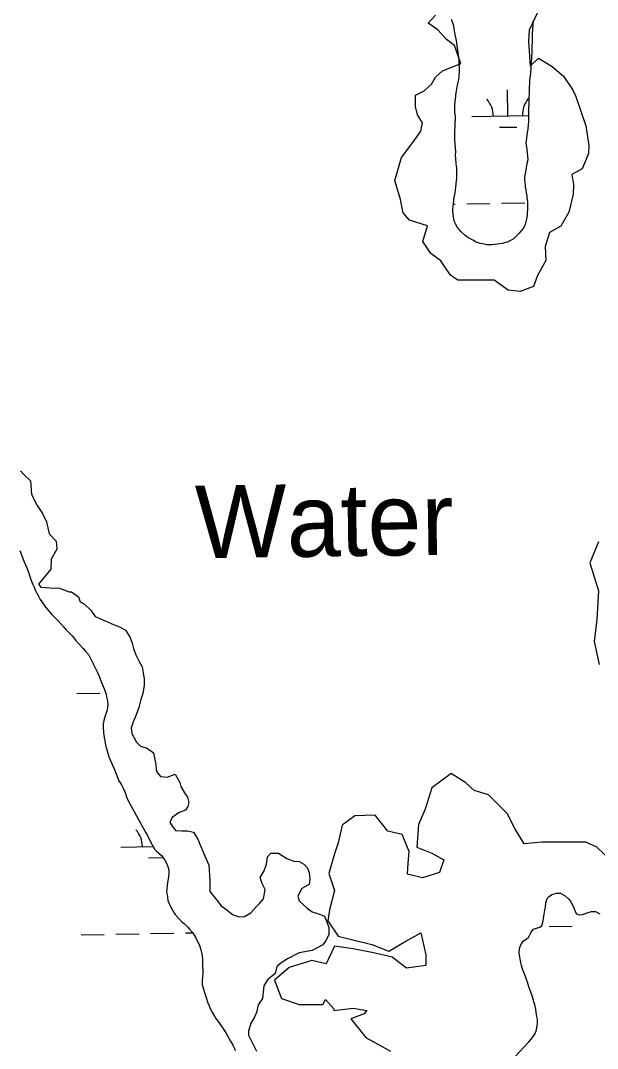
# Model space of a CAD drawing. Extents: x 3903937 to 3942190, y 260677 to 286651.
# Drawn here: x 3934835 to 3935631, y 270584 to 272001 of the extents above; entities that cross this region are included whole.
import ezdxf

# ---------------------------------------------------------------- set-up
doc = ezdxf.new("R2010")
doc.units = 0
for name, color, linetype in [('V-RIVR-EDGE', 7, 'Continuous'), ('V-RIVR-IDEN', 7, 'Continuous'), ('V-WETL-SWMP', 7, 'Continuous')]:
    doc.layers.add(name, color=color, linetype=linetype)

msp = doc.modelspace()

# ---------------------------------------------------------------- linework, layer by layer
at = {"layer": 'V-RIVR-EDGE'}
for points in [[(3935548.2, 272011.2), (3935537.3, 271987.6), (3935536.1, 271972.5), (3935538.5, 271938), (3935550, 271948.9), (3935568.7, 271937.4), (3935584.4, 271924.1), (3935597.1, 271906), (3935601.3, 271896.3), (3935615.3, 271855.8), (3935619.5, 271828.6), (3935618.9, 271817.8), (3935610.4, 271796.6), (3935595.9, 271788.7), (3935598.3, 271774.8), (3935597.7, 271761.5), (3935591.7, 271736.8), (3935580.8, 271717.4), (3935565.1, 271708.9), (3935559, 271689.6), (3935560.2, 271670.3), (3935548.8, 271649.7), (3935543.3, 271634.6), (3935524.6, 271627.3), (3935508.3, 271629.2), (3935488.9, 271643.1), (3935455.1, 271643.1), (3935438.7, 271643.1), (3935429.1, 271649.7), (3935421.8, 271660), (3935415.2, 271669.7), (3935401.3, 271679.9), (3935390.4, 271696.3), (3935397, 271718), (3935372.2, 271725.9), (3935363.2, 271736.1), (3935359.6, 271754.3), (3935351.7, 271780.3), (3935360.8, 271812.3), (3935376.5, 271832.9), (3935387.4, 271848.6), (3935389.8, 271860.1), (3935383.1, 271870.9), (3935380.1, 271882.4), (3935380.1, 271898.1), (3935392.2, 271904.2), (3935402.5, 271913.3), (3935407.9, 271922.9), (3935417.6, 271931.4), (3935432.7, 271937.4), (3935443, 271941.7), (3935433.9, 271966.5), (3935423, 271974.9), (3935410.9, 271988.2), (3935397.6, 271997.3), (3935407.9, 272008.2)], [(3934835.3, 271380.3), (3934840.1, 271374.7), (3934848.8, 271366.4), (3934850.6, 271347.6), (3934858.1, 271332.3), (3934865.6, 271321.4), (3934871.3, 271310.1), (3934874.6, 271293.6), (3934884.4, 271283.5), (3934885.5, 271272.2), (3934877.6, 271258.7), (3934877.3, 271244.9), (3934866.4, 271231.7), (3934860, 271224.2), (3934863.4, 271220.1), (3934876.1, 271219), (3934888.9, 271218.6), (3934902.4, 271213.3), (3934905.4, 271213.7), (3934915.2, 271206.6), (3934917.4, 271199.8), (3934923.4, 271196.5), (3934932.4, 271188.2), (3934938.4, 271179.6), (3934947.8, 271175.5), (3934960.2, 271169.8), (3934972.6, 271165), (3934980.1, 271160.8), (3934986.1, 271151.4), (3934989.1, 271142.8), (3934991.3, 271135.3), (3934994.3, 271126.7), (3934998.4, 271118.4), (3935003.3, 271110.2), (3935004.4, 271101.9), (3935005.9, 271093.3), (3935005.9, 271084.7), (3935004.1, 271073.4), (3935001.4, 271065.2), (3934998.4, 271053.9), (3934994.7, 271043.8), (3934990.2, 271032.9), (3934987.9, 271026.1), (3934988.7, 271018.3), (3934995.1, 271006.3), (3935000.7, 271001), (3935010.1, 270998), (3935018.7, 270991.6), (3935021.7, 270977.8), (3935022.8, 270965.7), (3935028.5, 270959), (3935037.8, 270958.2), (3935048.7, 270962), (3935055.1, 270950.7), (3935056.6, 270945.1)], [(3935632.6, 271282.5), (3935620.9, 271253.4), (3935632.6, 271214.9), (3935630.3, 271175.2), (3935626.8, 271144.9), (3935633.8, 271113.4)], [(3935648.9, 270844), (3935630.3, 270861.5), (3935615.1, 270868.5), (3935588.3, 270868.5), (3935554.5, 270868.5), (3935530, 270866.2), (3935517.1, 270887.2), (3935506.6, 270908.2), (3935493.8, 270921), (3935481, 270933.8), (3935461.2, 270939.7), (3935449.5, 270950.2), (3935429.7, 270963), (3935402.9, 270943.2), (3935393.5, 270914), (3935384.2, 270893), (3935381.9, 270861.5), (3935402.9, 270853.4), (3935419.2, 270844), (3935413.4, 270826.5), (3935390, 270819.5), (3935369, 270824.2), (3935370.2, 270839.4), (3935371.4, 270855.7), (3935362, 270879), (3935342.2, 270883.7), (3935324.7, 270905.8), (3935296.7, 270904.7), (3935279.2, 270891.8), (3935273.4, 270867.4), (3935268.7, 270852.2), (3935260.6, 270825.4), (3935268.7, 270802), (3935261.7, 270775.2), (3935259.4, 270760.1), (3935273.4, 270739.1), (3935295.6, 270733.2), (3935320.1, 270727.4), (3935343.4, 270718.1), (3935366.7, 270732.1), (3935387.7, 270743.7), (3935394.7, 270713.4), (3935394.7, 270698.3), (3935367.9, 270694.8), (3935348, 270709.9), (3935324.7, 270715.7), (3935294.4, 270721.6), (3935268.7, 270725.1), (3935257.1, 270700.6), (3935237.3, 270705.2), (3935205.8, 270695.9), (3935185.9, 270678.4), (3935195.3, 270652.8), (3935219.8, 270644.6), (3935252.4, 270644.6), (3935255.9, 270651.6), (3935267.6, 270638.8), (3935267.6, 270636.4), (3935294.4, 270639.9), (3935313.1, 270636.4), (3935309.6, 270631.8), (3935290.9, 270624.8), (3935311.9, 270599.1), (3935345.7, 270580.5)], [(3935056.6, 270945.1), (3935061.7, 270936.3), (3935065.5, 270930.4), (3935067.5, 270923.1), (3935066.2, 270917.6), (3935062.7, 270912.7), (3935054, 270909.3), (3935044.7, 270902.7), (3935041.2, 270895.8), (3935045, 270890.2), (3935049.2, 270884.7), (3935058.5, 270884), (3935065.5, 270884), (3935073.8, 270882.3), (3935080.4, 270871.6), (3935082.8, 270865.7), (3935087.6, 270853.9), (3935095.2, 270836.9), (3935096.6, 270815.8), (3935096.3, 270800.6), (3935106, 270788.5), (3935111.9, 270780.8), (3935119.8, 270775), (3935127.8, 270768.7), (3935136.4, 270765.6), (3935144.4, 270766), (3935153.1, 270771.2), (3935160.3, 270779.5), (3935164.8, 270784), (3935170.4, 270790.5), (3935172.8, 270803.4), (3935168.6, 270811.3), (3935165.9, 270819.6), (3935171.4, 270829), (3935174.5, 270838.3), (3935176.2, 270848.4), (3935180.8, 270853.2), (3935191.1, 270853.2), (3935202.9, 270845.9), (3935212.6, 270842.5), (3935219.9, 270841.8), (3935226.1, 270838), (3935230.6, 270833.8), (3935233.7, 270826.9), (3935234.4, 270817.5), (3935233.7, 270810.3), (3935223.3, 270804.4), (3935218.1, 270794), (3935219.9, 270787.8), (3935230.6, 270777.4), (3935237.9, 270772.5), (3935247.6, 270769.4), (3935254.5, 270766.3), (3935257.9, 270758.7), (3935260.7, 270751.1), (3935260.7, 270741.4), (3935256.9, 270733.4), (3935252.4, 270727.2), (3935237.5, 270719.2), (3935219.9, 270716.1), (3935203.6, 270707.5), (3935194.6, 270701.6), (3935188.7, 270697.1), (3935186.6, 270687.4), (3935175.9, 270678.7), (3935171.1, 270670.4), (3935169.3, 270652.8), (3935163.1, 270644.1), (3935161, 270633.7), (3935157.6, 270626.5), (3935153.1, 270619.2), (3935149.9, 270607.8), (3935149.6, 270602.6), (3935160.7, 270580.4)]]:
    msp.add_lwpolyline(points, dxfattribs=at)
at = {"layer": 'V-WETL-SWMP'}
for p, q in [((3935507.7, 271869.4), (3935507.1, 271905.4)), ((3935457.8, 271868.5), (3935536.3, 271869.9)), ((3935496, 271853.8), (3935520, 271854.2)), ((3935432.5, 271748), (3935435, 271748)), ((3935451, 271748.3), (3935483, 271748.9)), ((3935499, 271749.2), (3935531, 271749.7)), ((3934912.9, 271073.4), (3934944.9, 271074)), ((3934973.5, 270861.8), (3935018.1, 270862.6)), ((3935011.8, 270847.1), (3935031.9, 270847.4)), ((3934918.8, 270740.8), (3934950.8, 270741.3)), ((3934966.8, 270741.6), (3934998.8, 270742.2)), ((3935014.8, 270742.5), (3935046.7, 270743)), ((3935062.7, 270743.3), (3935072.7, 270743.5)), ((3935564.6, 270752.1), (3935596.6, 270752.7))]:
    msp.add_line(p, q, dxfattribs=at)
for points in [[(3935436.5, 271775.7), (3935437.1, 271783.6), (3935437.3, 271789.2), (3935437.1, 271797.9), (3935436.6, 271803.4), (3935436, 271810.9), (3935435.6, 271815.4), (3935435.7, 271819.9), (3935435.3, 271825.9), (3935435.1, 271830.3), (3935434.7, 271835.9), (3935434.6, 271839.9), (3935434.6, 271845.8), (3935434.7, 271849.6), (3935434.9, 271855.1), (3935435.1, 271858.5), (3935435.4, 271865.4), (3935435.3, 271869.5), (3935434.6, 271874), (3935434.4, 271878.1), (3935434.4, 271882.3), (3935434.7, 271885.3), (3935435.4, 271892.2), (3935436.1, 271897.4), (3935436.5, 271901.1), (3935437.7, 271909.4), (3935438.6, 271913.8), (3935439.9, 271919.7), (3935440.6, 271924.3), (3935441.2, 271931.8), (3935441, 271937), (3935440.6, 271944.9), (3935439.9, 271950.3), (3935438.9, 271960), (3935437.9, 271966.6), (3935436.8, 271973.3), (3935435.1, 271981.8), (3935434, 271986.9), (3935433.1, 271993.2), (3935432.4, 271996.4), (3935429.9, 272002.2)], [(3935542.4, 272001.1), (3935542.2, 271994.5), (3935541.9, 271989.7), (3935541.2, 271982.8), (3935541.2, 271978.3), (3935541.2, 271972), (3935540.9, 271964.9), (3935541, 271960.3), (3935540.9, 271957.2), (3935539.1, 271928.5), (3935538.2, 271922.1), (3935537.5, 271918.7), (3935536.3, 271876.4), (3935536.3, 271870.6), (3935536.3, 271866.6), (3935536.2, 271861.7), (3935535.9, 271857.3), (3935535.3, 271851.1), (3935534.1, 271844), (3935533.3, 271838.2), (3935532.6, 271832.2), (3935534.1, 271823.1), (3935535.2, 271809.1), (3935534.1, 271804.1), (3935533.5, 271800.5), (3935532.7, 271795.5), (3935532.1, 271792.1), (3935531.3, 271788), (3935530.6, 271784.4), (3935530.6, 271781.2), (3935531.5, 271774.2), (3935531.8, 271771.1), (3935532.3, 271768), (3935533.1, 271763.6), (3935533.8, 271759.2), (3935534.1, 271756.1), (3935534.6, 271751.7), (3935534.6, 271748.6), (3935534.6, 271741.8), (3935534.4, 271735.2), (3935533.8, 271729.2), (3935532.7, 271723.5), (3935531.3, 271718.5), (3935528.8, 271714.2), (3935525.9, 271711), (3935523, 271707.6), (3935519.3, 271703.6), (3935514.9, 271699.7), (3935510.4, 271697.3), (3935506.8, 271695.7), (3935499.9, 271693.7), (3935492.9, 271692.5), (3935485.6, 271691.8), (3935478.6, 271692), (3935474.8, 271692.8), (3935469.4, 271693.8), (3935464, 271695.5), (3935459.2, 271698.3), (3935455.3, 271700.5), (3935451, 271702.9), (3935448.5, 271704.9), (3935442.6, 271710), (3935438.4, 271715.7), (3935435.9, 271719.8), (3935434.6, 271722.6), (3935433.2, 271727.4), (3935432.5, 271730.5), (3935431.7, 271737.5), (3935431.7, 271740.5), (3935432.1, 271745.2), (3935432.5, 271748.3), (3935433.2, 271753.7), (3935433.8, 271757.2), (3935435.1, 271763.5), (3935435.9, 271770.8), (3935436.5, 271775.7)], [(3934834.5, 271270.7), (3934836, 271266.1), (3934838.6, 271259.5), (3934840.3, 271255), (3934842.2, 271250.9), (3934844.7, 271244.4), (3934846.2, 271240.5), (3934848.1, 271234.6), (3934849.4, 271230.7), (3934851.9, 271224.6), (3934853.5, 271220.8), (3934856, 271215.4), (3934857.8, 271211.9), (3934860.7, 271206.5), (3934862.5, 271203.1), (3934865.9, 271197.8), (3934869.7, 271192.5), (3934872.4, 271189), (3934878.5, 271182.3), (3934883.5, 271177.4), (3934886.7, 271174.1), (3934891, 271169.4), (3934895, 271164.9), (3934897.8, 271161.7), (3934902.9, 271156.6), (3934906.4, 271152.7), (3934911.7, 271146.3), (3934915.8, 271141.9), (3934921.6, 271135.4), (3934925.1, 271131.9), (3934929, 271127), (3934941.4, 271102.2), (3934944.8, 271094.8), (3934946.7, 271090), (3934949.3, 271083.2), (3934951.2, 271078.8), (3934953.2, 271072.3), (3934954.1, 271068.8), (3934955.1, 271063.1)], [(3934955.1, 271063.1), (3934955.6, 271057.6), (3934955.3, 271053.7), (3934954.7, 271050.7), (3934953.7, 271047.5), (3934951.9, 271042.7), (3934950.9, 271039.5), (3934950.1, 271036.3), (3934949.5, 271031.5), (3934949.3, 271027.8), (3934949.9, 271019.2), (3934950.8, 271012.9), (3934951.4, 271008.6), (3934952.6, 271002), (3934953.9, 270997.4), (3934955.8, 270991), (3934957.2, 270986.3), (3934966, 270966.3), (3934971.1, 270953.2), (3934974.8, 270947.3), (3934976.8, 270943.1), (3934979.6, 270936.8), (3934981, 270932.4), (3934982.3, 270928.4), (3935008, 270881.4), (3935010.6, 270877.6), (3935015.2, 270868.2), (3935016.7, 270865), (3935020.6, 270858.5), (3935023.4, 270855.6), (3935026.7, 270852.7), (3935029.1, 270850.4), (3935032.6, 270846.6), (3935034.6, 270843.8), (3935037.2, 270838.5), (3935038.5, 270835), (3935039.7, 270830), (3935040.1, 270825.8), (3935039.3, 270821.2), (3935039, 270817.8), (3935038.2, 270812.5), (3935037.8, 270809), (3935037, 270803.5), (3935036.9, 270799.9), (3935037.4, 270796.2), (3935037.9, 270792.8), (3935038.7, 270788.2), (3935041.1, 270781.5), (3935043.9, 270776.8), (3935046.4, 270772.4), (3935048.5, 270768.8), (3935053.1, 270763.7), (3935057.6, 270759.2), (3935060.9, 270756.3), (3935065.5, 270751.9), (3935068.3, 270748.8), (3935072.4, 270744), (3935074.7, 270740.5), (3935077.1, 270736.5), (3935080.1, 270730.5), (3935082, 270726.3), (3935084.2, 270720.1), (3935085, 270716.3), (3935085.8, 270710.7), (3935086.2, 270707.6), (3935086.5, 270701.5), (3935086.5, 270697.4), (3935086.7, 270691.5), (3935086.6, 270688), (3935086.3, 270683.4), (3935085.7, 270677.1), (3935086.1, 270671.9), (3935087.6, 270666), (3935089, 270661.5), (3935091.4, 270654.4), (3935093.8, 270647.2), (3935095.4, 270642.7), (3935096.9, 270639.1), (3935100, 270633.2), (3935102.4, 270629.4), (3935104.9, 270625.4), (3935109.5, 270619.3), (3935112.1, 270615.4), (3935116.1, 270609.3), (3935118.8, 270605), (3935122.6, 270598.3), (3935125, 270594.3), (3935128.1, 270588.8), (3935130.6, 270584.2), (3935131.6, 270581.3)], [(3935526.7, 270698.6), (3935525.8, 270702.4), (3935524.6, 270707.8), (3935523.6, 270712.6), (3935523.3, 270715.7), (3935523.8, 270721.8), (3935525.6, 270726.8), (3935527.3, 270729.7), (3935529.5, 270732.4), (3935533.1, 270735), (3935533.2, 270735.2), (3935536.3, 270737.3), (3935538.2, 270740.7), (3935539.4, 270743.5), (3935541.1, 270746.2), (3935543.3, 270748.5), (3935547.1, 270750), (3935551.8, 270751.3), (3935554.6, 270753.5), (3935555.6, 270756.5), (3935556.4, 270760.4), (3935556.9, 270763.5), (3935557.9, 270769.2), (3935558.9, 270774.9), (3935559.6, 270779), (3935560.3, 270784.7), (3935562.1, 270790.7), (3935565, 270794.1), (3935568.2, 270796.4), (3935571.7, 270797.5), (3935574.9, 270798.3), (3935580.2, 270798), (3935586.8, 270794.5), (3935591.8, 270790.1), (3935593.9, 270787.4), (3935597.4, 270781.1), (3935598.6, 270778.1), (3935600.5, 270772.8), (3935602.2, 270769.9), (3935606.3, 270768.3), (3935610.5, 270768.6), (3935617.2, 270770.9), (3935623, 270772.8), (3935628.5, 270773.1), (3935634.6, 270769.6)], [(3935517.3, 270572.6), (3935536.5, 270593.5), (3935541.8, 270599.4), (3935545.5, 270604.9), (3935547.4, 270609.7), (3935547.9, 270613.1), (3935548.5, 270618.9), (3935548.4, 270624.3), (3935547.9, 270628), (3935546.9, 270634), (3935546.2, 270638.4), (3935544.7, 270644.4), (3935543.4, 270648.6), (3935541.6, 270655.1), (3935540.3, 270659.3), (3935538.1, 270665.2), (3935536.7, 270669.2), (3935534.7, 270675.3), (3935533.3, 270679.4), (3935532, 270683.3), (3935529.9, 270688.8), (3935528.5, 270692.7), (3935526.7, 270698.6)]]:
    msp.add_lwpolyline(points, dxfattribs=at)
for centre, start, end in [((3935452.5, 271868.9), 0.2366, 41.7802), ((3935563, 271870.9), 140.2366, 181.7802), ((3934968.2, 270862.2), 0.2366, 41.7802)]:
    msp.add_arc(centre, 35.2, start, end, dxfattribs=at)

# ---------------------------------------------------------------- texts
at = {"layer": 'V-RIVR-IDEN'}
msp.add_text('Water', height=100, rotation=0.8107, dxfattribs=at).set_placement((3935076.9, 271259.8))

doc.saveas('drawing.dxf')
